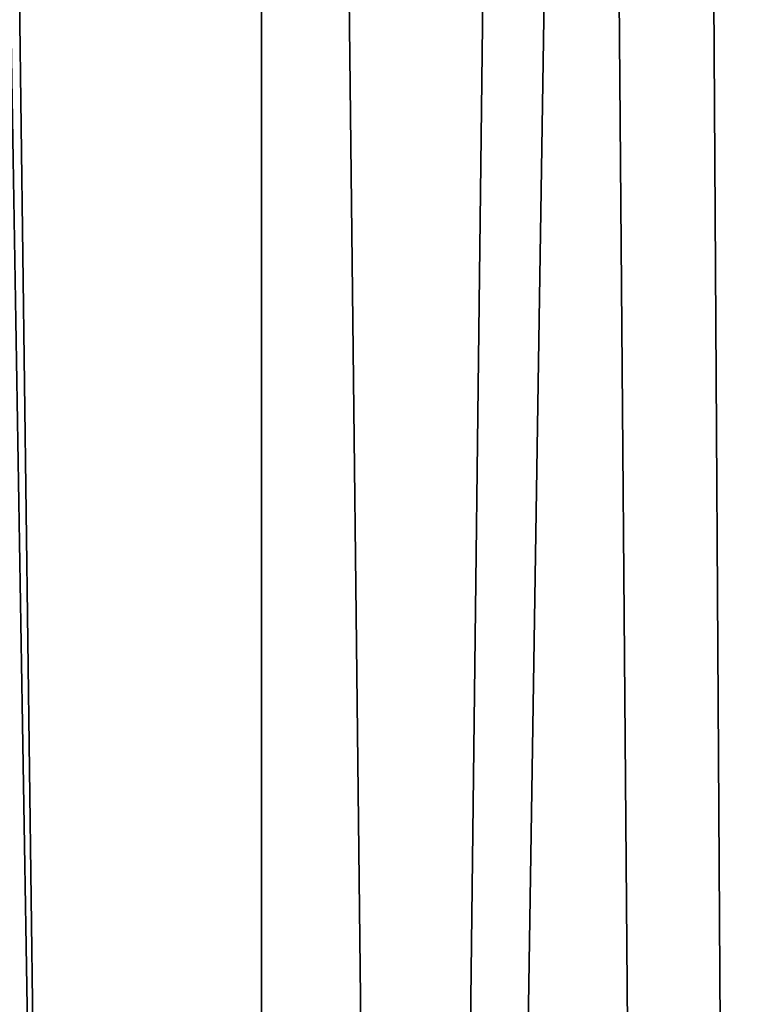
# Model space of a CAD drawing. Header units: metres. Extents: x -258 to 72, y -72 to 102.
# Tile 296 of 656: x -9.86 to -9.231, y 77.632 to 78.483. Entities that reach past the tile are written whole.
import ezdxf

# ---------------------------------------------------------------- set-up
doc = ezdxf.new("R2010")
doc.units = ezdxf.units.M
doc.layers.add('solid_FREESTAND_ASM_SW0005', color=7, linetype='CONTINUOUS')

msp = doc.modelspace()

# ---------------------------------------------------------------- linework, layer by layer
at = {"layer": 'solid_FREESTAND_ASM_SW0005'}
for points in [[(-9.906358, 82.094406, 21.036604), (-9.653249, 62.378902, 20.818941), (-9.992786, 61.536129, 21.113213)], [(-9.906358, 82.094406, 21.036604), (-9.650696, 81.69352, 20.816792), (-9.653249, 62.378902, 20.818941)], [(-9.650696, 81.69352, 20.816792), (-9.425594, 81.369667, 20.631317), (-9.653249, 62.378902, 20.818941)], [(-9.425594, 81.369667, 20.631317), (-9.364531, 81.285812, 20.582254), (-9.653249, 62.378902, 20.818941)], [(-9.364531, 81.285812, 20.582254), (-9.219038, 63.231571, 20.467449), (-9.653249, 62.378902, 20.818941)], [(-9.364531, 81.285812, 20.582254), (-9.054249, 80.882668, 20.340879), (-9.219038, 63.231571, 20.467449)], [(-9.903776, 80.675926, 43.565666), (-9.940397, 20.740986, 43.533367), (-8.922838, 21.198654, 44.357491)], [(-9.595329, 80.261429, 43.829514), (-9.903776, 80.675926, 43.565666), (-8.922838, 21.198654, 44.357491)], [(-9.268221, 79.859749, 44.09407), (-9.595329, 80.261429, 43.829514), (-8.922838, 21.198654, 44.357491)], [(-8.924767, 79.473724, 44.35606), (-9.268221, 79.859749, 44.09407), (-8.922838, 21.198654, 44.357491)]]:
    msp.add_3dface(points, dxfattribs=at)

doc.saveas('drawing.dxf')
